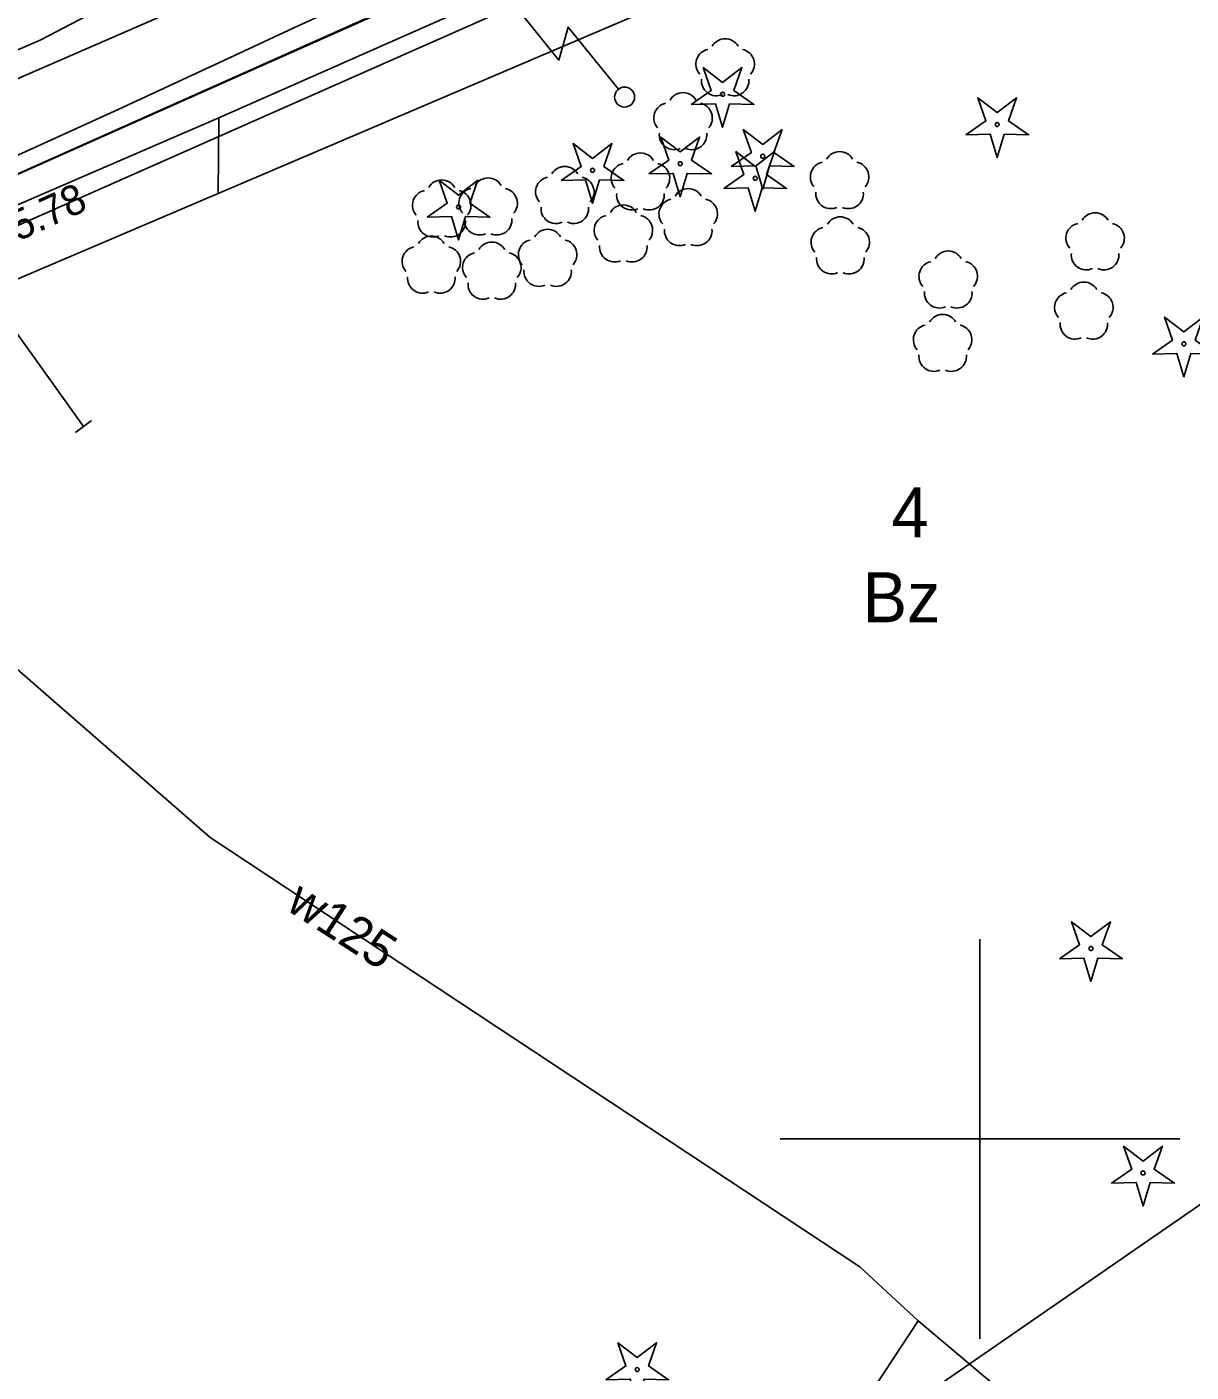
# Model space of a CAD drawing. Extents: x 6434771 to 6436222, y 5663454 to 5664782.
# Drawn here: x 6435276.16 to 6435305.28, y 5664194.17 to 5664227.82 of the extents above; entities that cross this region are included whole.
import ezdxf

# ---------------------------------------------------------------- set-up
doc = ezdxf.new("R2010")
doc.units = 0
for name, color, linetype in [('Warstwa 1', 7, 'Continuous'), ('Warstwa 10', 7, 'Continuous'), ('Warstwa 12', 7, 'Continuous'), ('Warstwa 13', 7, 'Continuous'), ('Warstwa 14', 7, 'Continuous'), ('Warstwa 15', 7, 'Continuous'), ('Warstwa 2', 7, 'Continuous'), ('Warstwa 20', 7, 'Continuous'), ('Warstwa 37', 7, 'Continuous'), ('Warstwa 4', 7, 'Continuous'), ('Warstwa 40', 7, 'Continuous'), ('Warstwa 6', 7, 'Continuous'), ('Warstwa 63', 7, 'Continuous'), ('Warstwa 9', 7, 'Continuous')]:
    doc.layers.add(name, color=color, linetype=linetype)

msp = doc.modelspace()

# ---------------------------------------------------------------- linework, layer by layer
at = {"layer": 'Warstwa 1'}
msp.add_line((6435247.344, 5664211.396), (6435287.693, 5664229.399), dxfattribs=at)
msp.add_line((6435247.344, 5664211.396), (6435287.693, 5664229.399), dxfattribs=at)
msp.add_circle((6435291.112, 5664226.068), 0.25, dxfattribs=at)
at = {"layer": 'Warstwa 10'}
for points in [[(6435292.778, 5664225.883), (6435293.28, 5664226.23), (6435293.078, 5664226.806), (6435293.563, 5664226.436), (6435294.048, 5664226.806), (6435293.846, 5664226.23), (6435294.348, 5664225.883), (6435293.738, 5664225.897), (6435293.563, 5664225.313), (6435293.388, 5664225.897)], [(6435299.646, 5664225.126), (6435300.148, 5664225.473), (6435299.946, 5664226.049), (6435300.431, 5664225.679), (6435300.916, 5664226.049), (6435300.714, 5664225.473), (6435301.216, 5664225.126), (6435300.606, 5664225.14), (6435300.431, 5664224.556), (6435300.256, 5664225.14)], [(6435291.717, 5664224.146), (6435292.219, 5664224.493), (6435292.017, 5664225.069), (6435292.502, 5664224.699), (6435292.987, 5664225.069), (6435292.785, 5664224.493), (6435293.287, 5664224.146), (6435292.677, 5664224.16), (6435292.502, 5664223.576), (6435292.327, 5664224.16)], [(6435293.78, 5664224.331), (6435294.282, 5664224.678), (6435294.08, 5664225.254), (6435294.565, 5664224.884), (6435295.05, 5664225.254), (6435294.848, 5664224.678), (6435295.35, 5664224.331), (6435294.74, 5664224.345), (6435294.565, 5664223.761), (6435294.39, 5664224.345)], [(6435289.525, 5664223.982), (6435290.027, 5664224.329), (6435289.825, 5664224.905), (6435290.31, 5664224.535), (6435290.795, 5664224.905), (6435290.593, 5664224.329), (6435291.095, 5664223.982), (6435290.485, 5664223.996), (6435290.31, 5664223.412), (6435290.135, 5664223.996)], [(6435293.594, 5664223.781), (6435294.096, 5664224.128), (6435293.894, 5664224.704), (6435294.379, 5664224.334), (6435294.864, 5664224.704), (6435294.662, 5664224.128), (6435295.164, 5664223.781), (6435294.554, 5664223.795), (6435294.379, 5664223.211), (6435294.204, 5664223.795)], [(6435286.174, 5664223.063), (6435286.676, 5664223.41), (6435286.474, 5664223.986), (6435286.959, 5664223.616), (6435287.444, 5664223.986), (6435287.242, 5664223.41), (6435287.744, 5664223.063), (6435287.134, 5664223.077), (6435286.959, 5664222.493), (6435286.784, 5664223.077)], [(6435304.316, 5664219.639), (6435304.818, 5664219.986), (6435304.616, 5664220.562), (6435305.101, 5664220.192), (6435305.586, 5664220.562), (6435305.384, 5664219.986), (6435305.886, 5664219.639), (6435305.276, 5664219.653), (6435305.101, 5664219.069), (6435304.926, 5664219.653)], [(6435301.991, 5664204.51), (6435302.493, 5664204.857), (6435302.291, 5664205.433), (6435302.776, 5664205.063), (6435303.261, 5664205.433), (6435303.059, 5664204.857), (6435303.561, 5664204.51), (6435302.951, 5664204.524), (6435302.776, 5664203.94), (6435302.601, 5664204.524)], [(6435303.293, 5664198.894), (6435303.795, 5664199.241), (6435303.593, 5664199.817), (6435304.078, 5664199.447), (6435304.563, 5664199.817), (6435304.361, 5664199.241), (6435304.863, 5664198.894), (6435304.253, 5664198.908), (6435304.078, 5664198.324), (6435303.903, 5664198.908)], [(6435290.643, 5664193.976), (6435291.145, 5664194.323), (6435290.943, 5664194.899), (6435291.428, 5664194.529), (6435291.913, 5664194.899), (6435291.711, 5664194.323), (6435292.213, 5664193.976), (6435291.603, 5664193.99), (6435291.428, 5664193.406), (6435291.253, 5664193.99)]]:
    msp.add_lwpolyline(points, close=True, dxfattribs=at)
for centre in [(6435293.563, 5664226.138), (6435300.431, 5664225.381), (6435292.502, 5664224.401), (6435294.565, 5664224.586), (6435290.31, 5664224.237), (6435294.379, 5664224.036), (6435286.959, 5664223.318), (6435305.101, 5664219.894), (6435302.776, 5664204.765), (6435304.078, 5664199.149), (6435291.428, 5664194.231)]:
    msp.add_circle(centre, 0.05, dxfattribs=at)
at = {"layer": 'Warstwa 12'}
for points in [[(6435280.96, 5664225.083), (6435325.137, 5664244.627), (6435409.135, 5664281.955), (6435409.676, 5664280.378), (6435414.541, 5664282.479), (6435419.202, 5664283.323), (6435419.971, 5664284.934), (6435420.284, 5664286.77), (6435434.992, 5664293.173), (6435465.042, 5664306.19), (6435465.585, 5664306.433), (6435466.228, 5664306.706), (6435466.781, 5664306.949)], [(6435277.58, 5664217.824), (6435274.918, 5664221.537), (6435273.989, 5664222.89), (6435272.244, 5664226.382), (6435268.921, 5664233.533), (6435264.775, 5664242.17), (6435262.979, 5664241.403), (6435262.107, 5664240.966), (6435258.199, 5664239.331), (6435253.063, 5664237.218), (6435249.905, 5664245.344), (6435249.118, 5664247.419), (6435247.819, 5664250.853), (6435245.991, 5664255.861), (6435244.743, 5664259.163)], [(6435280.983, 5664226.937), (6435282.839, 5664227.798), (6435284.667, 5664228.639), (6435286.309, 5664229.295), (6435287.124, 5664229.642), (6435290.714, 5664231.22), (6435297.27, 5664234.026), (6435306.346, 5664237.999), (6435312.798, 5664240.826), (6435322.316, 5664244.957), (6435330.097, 5664248.338), (6435336.917, 5664251.346), (6435342.941, 5664253.978), (6435349.743, 5664257.023)], [(6435281.015, 5664229.581), (6435277.645, 5664228.094), (6435276.508, 5664227.504), (6435272.02, 5664225.546), (6435268.408, 5664223.957), (6435257.54, 5664219.119), (6435244.366, 5664213.151), (6435239.776, 5664211.095), (6435226.173, 5664204.919), (6435211.959, 5664198.52), (6435206.598, 5664196.099), (6435204.1, 5664194.968)], [(6435281.015, 5664229.581), (6435277.645, 5664228.094), (6435276.508, 5664227.504), (6435272.02, 5664225.546), (6435268.408, 5664223.957), (6435257.54, 5664219.119), (6435244.366, 5664213.151), (6435239.776, 5664211.095), (6435226.173, 5664204.919), (6435211.959, 5664198.52), (6435206.598, 5664196.099), (6435204.1, 5664194.968)], [(6435209.047, 5664194.908), (6435213.79, 5664197.076), (6435220.057, 5664199.836), (6435224.313, 5664201.791), (6435227.367, 5664203.131), (6435231.76, 5664205.101), (6435237.666, 5664207.678), (6435246.447, 5664211.632), (6435253.649, 5664214.809), (6435261.59, 5664218.28), (6435263.639, 5664219.22), (6435265.731, 5664220.085), (6435268.264, 5664221.176), (6435272.331, 5664222.979), (6435278.445, 5664225.76), (6435280.983, 5664226.937)], [(6435280.96, 5664225.083), (6435272.726, 5664221.44), (6435272.318, 5664219.935), (6435265.515, 5664217.237), (6435263.541, 5664216.901), (6435229.891, 5664202.037), (6435212.86, 5664194.862)], [(6435280.748, 5664207.54), (6435280.746, 5664207.541), (6435269.853, 5664217.043), (6435269.04, 5664219.586), (6435268.568, 5664220.437), (6435268.264, 5664221.176)], [(6435280.748, 5664207.54), (6435296.993, 5664196.803), (6435298.453, 5664195.447), (6435300.403, 5664193.803)], [(6435297.395, 5664193.839), (6435298.453, 5664195.447)]]:
    msp.add_lwpolyline(points, dxfattribs=at)
at = {"layer": 'Warstwa 13'}
for centre, start, end in [((6435293.627, 5664227.154), 30.1471, 149.8529), ((6435293.27, 5664226.895), 102.0477, 221.9513), ((6435293.984, 5664226.895), 318.0487, 77.9523), ((6435293.407, 5664226.476), 174.1984, 293.7229), ((6435293.847, 5664226.476), 246.2771, 5.6877), ((6435292.574, 5664225.805), 30.1471, 149.8529), ((6435292.217, 5664225.546), 102.0477, 221.9513), ((6435292.931, 5664225.546), 318.0487, 77.9523), ((6435292.354, 5664225.127), 174.1984, 293.7229), ((6435292.794, 5664225.127), 246.2771, 5.6877), ((6435291.508, 5664224.296), 30.1471, 149.8529), ((6435296.489, 5664224.329), 30.1471, 149.8529), ((6435291.151, 5664224.037), 102.0477, 221.9513), ((6435291.865, 5664224.037), 318.0487, 77.9523), ((6435296.132, 5664224.07), 102.0477, 221.9513), ((6435296.846, 5664224.07), 318.0487, 77.9523), ((6435287.698, 5664223.671), 30.1471, 149.8529), ((6435289.259, 5664223.697), 102.0477, 221.9513), ((6435289.616, 5664223.956), 30.1471, 149.8529), ((6435289.973, 5664223.697), 318.0487, 77.9523), ((6435286.181, 5664223.361), 102.0477, 221.9513), ((6435286.538, 5664223.62), 30.1471, 149.8529), ((6435287.341, 5664223.412), 102.0477, 221.9513), ((6435286.895, 5664223.361), 318.0487, 77.9523), ((6435288.055, 5664223.412), 318.0487, 77.9523), ((6435292.703, 5664223.404), 30.1471, 149.8529), ((6435296.269, 5664223.651), 174.1984, 293.7229), ((6435296.709, 5664223.651), 246.2771, 5.6877), ((6435291.081, 5664222.995), 30.1471, 149.8529), ((6435291.288, 5664223.618), 174.1984, 293.7229), ((6435291.728, 5664223.618), 246.2771, 5.6877), ((6435292.346, 5664223.145), 102.0477, 221.9513), ((6435293.06, 5664223.145), 318.0487, 77.9523), ((6435287.478, 5664222.993), 174.1984, 293.7229), ((6435287.918, 5664222.993), 246.2771, 5.6877), ((6435289.396, 5664223.278), 174.1984, 293.7229), ((6435289.836, 5664223.278), 246.2771, 5.6877), ((6435290.724, 5664222.736), 102.0477, 221.9513), ((6435291.438, 5664222.736), 318.0487, 77.9523), ((6435296.507, 5664222.696), 30.1471, 149.8529), ((6435302.88, 5664222.797), 30.1471, 149.8529), ((6435286.318, 5664222.942), 174.1984, 293.7229), ((6435286.758, 5664222.942), 246.2771, 5.6877), ((6435289.186, 5664222.384), 30.1471, 149.8529), ((6435292.483, 5664222.726), 174.1984, 293.7229), ((6435292.923, 5664222.726), 246.2771, 5.6877), ((6435296.15, 5664222.437), 102.0477, 221.9513), ((6435296.864, 5664222.437), 318.0487, 77.9523), ((6435302.523, 5664222.538), 102.0477, 221.9513), ((6435303.237, 5664222.538), 318.0487, 77.9523), ((6435285.921, 5664221.955), 102.0477, 221.9513), ((6435286.278, 5664222.214), 30.1471, 149.8529), ((6435286.635, 5664221.955), 318.0487, 77.9523), ((6435287.79, 5664222.064), 30.1471, 149.8529), ((6435288.829, 5664222.125), 102.0477, 221.9513), ((6435289.543, 5664222.125), 318.0487, 77.9523), ((6435290.861, 5664222.317), 174.1984, 293.7229), ((6435291.301, 5664222.317), 246.2771, 5.6877), ((6435287.433, 5664221.805), 102.0477, 221.9513), ((6435288.147, 5664221.805), 318.0487, 77.9523), ((6435296.287, 5664222.018), 174.1984, 293.7229), ((6435296.727, 5664222.018), 246.2771, 5.6877), ((6435299.206, 5664221.842), 30.1471, 149.8529), ((6435302.66, 5664222.119), 174.1984, 293.7229), ((6435303.1, 5664222.119), 246.2771, 5.6877), ((6435288.966, 5664221.706), 174.1984, 293.7229), ((6435289.406, 5664221.706), 246.2771, 5.6877), ((6435298.849, 5664221.583), 102.0477, 221.9513), ((6435299.563, 5664221.583), 318.0487, 77.9523), ((6435286.058, 5664221.536), 174.1984, 293.7229), ((6435286.498, 5664221.536), 246.2771, 5.6877), ((6435287.57, 5664221.386), 174.1984, 293.7229), ((6435288.01, 5664221.386), 246.2771, 5.6877), ((6435302.598, 5664221.064), 30.1471, 149.8529), ((6435298.986, 5664221.164), 174.1984, 293.7229), ((6435299.426, 5664221.164), 246.2771, 5.6877), ((6435302.241, 5664220.805), 102.0477, 221.9513), ((6435302.955, 5664220.805), 318.0487, 77.9523), ((6435299.066, 5664220.257), 30.1471, 149.8529), ((6435298.709, 5664219.998), 102.0477, 221.9513), ((6435299.423, 5664219.998), 318.0487, 77.9523), ((6435302.378, 5664220.386), 174.1984, 293.7229), ((6435302.818, 5664220.386), 246.2771, 5.6877), ((6435298.846, 5664219.579), 174.1984, 293.7229), ((6435299.286, 5664219.579), 246.2771, 5.6877)]:
    msp.add_arc(centre, 0.375, start, end, dxfattribs=at)
at = {"layer": 'Warstwa 20'}
msp.add_line((6435277.78, 5664217.974), (6435277.38, 5664217.674), dxfattribs=at)
at = {"layer": 'Warstwa 37'}
msp.add_lwpolyline([(6435204.883, 5664194.959), (6435216.695, 5664200.241), (6435253.975, 5664216.982), (6435281.004, 5664228.741)], dxfattribs=at)
at = {"layer": 'Warstwa 4'}
for points in [[(6435280.976, 5664226.385), (6435289.251, 5664230.07), (6435320.9, 5664244.038), (6435375.484, 5664268.06), (6435410.167, 5664283.385)], [(6435280.976, 5664226.385), (6435260.938, 5664217.462), (6435235.954, 5664206.454), (6435209.81, 5664194.899)]]:
    msp.add_lwpolyline(points, dxfattribs=at)
at = {"layer": 'Warstwa 40'}
msp.add_line((6435290.955, 5664226.263), (6435289.701, 5664227.82), dxfattribs=at)
msp.add_lwpolyline([(6435290.955, 5664226.263), (6435289.701, 5664227.82), (6435289.469, 5664226.992), (6435288.214, 5664228.549)], dxfattribs=at)
msp.add_circle((6435291.112, 5664226.068), 0.25, dxfattribs=at)
at = {"layer": 'Warstwa 6'}
msp.add_lwpolyline([(6435489.214, 5664318.618), (6435448.311, 5664300.392), (6435408.384, 5664282.714), (6435365.745, 5664263.287), (6435327.816, 5664247.024), (6435287.693, 5664229.399), (6435247.344, 5664211.396), (6435207.671, 5664193.885), (6435184.837, 5664184.49), (6435157.213, 5664173.533), (6435155.042, 5664172.61), (6435151.966, 5664163.866), (6435154.163, 5664166.13), (6435198.039, 5664147.468), (6435199.937, 5664145.615), (6435200.207, 5664143.151), (6435171.553, 5664091.735)], dxfattribs=at)
msp.add_lwpolyline([(6435207.671, 5664193.885), (6435247.344, 5664211.396), (6435287.693, 5664229.399), (6435327.816, 5664247.024), (6435328.967, 5664271.142), (6435315.455, 5664265.206), (6435299.068, 5664257.994), (6435278.528, 5664248.892), (6435257.06, 5664239.171), (6435252.346, 5664237.168), (6435154.317, 5664193.62), (6435155.042, 5664172.61), (6435157.213, 5664173.533), (6435184.837, 5664184.49)], close=True, dxfattribs=at)
at = {"layer": 'Warstwa 63'}
for p, q in [((6435300, 5664205), (6435300, 5664195)), ((6435305, 5664200), (6435295, 5664200))]:
    msp.add_line(p, q, dxfattribs=at)
at = {"layer": 'Warstwa 9'}
for p, q in [((6435280.966, 5664225.552), (6435476.593, 5664312)), ((6435280.943, 5664223.658), (6435296.674, 5664230.371)), ((6435253.431, 5664213.633), (6435280.966, 5664225.552)), ((6435280.943, 5664223.658), (6435280.966, 5664225.552)), ((6435280.943, 5664223.658), (6435280.966, 5664225.552)), ((6435253.923, 5664212.127), (6435280.943, 5664223.658)), ((6435298.949, 5664193.82), (6435306.628, 5664199.138))]:
    msp.add_line(p, q, dxfattribs=at)

# ---------------------------------------------------------------- texts
at = {"layer": 'Warstwa 13'}
msp.add_text('w125', height=0.9, rotation=327.2334, dxfattribs=at).set_placement((6435282.604, 5664205.758))
at = {"layer": 'Warstwa 14'}
msp.add_text('115.78', height=0.75, rotation=24.557, dxfattribs=at).set_placement((6435274.93, 5664221.988))
at = {"layer": 'Warstwa 15'}
msp.add_text('4', height=1.25, dxfattribs=at).set_placement((6435297.787, 5664215.05))
at = {"layer": 'Warstwa 2'}
msp.add_text('Bz', height=1.25, dxfattribs=at).set_placement((6435297.062, 5664212.928))

doc.saveas('drawing.dxf')
